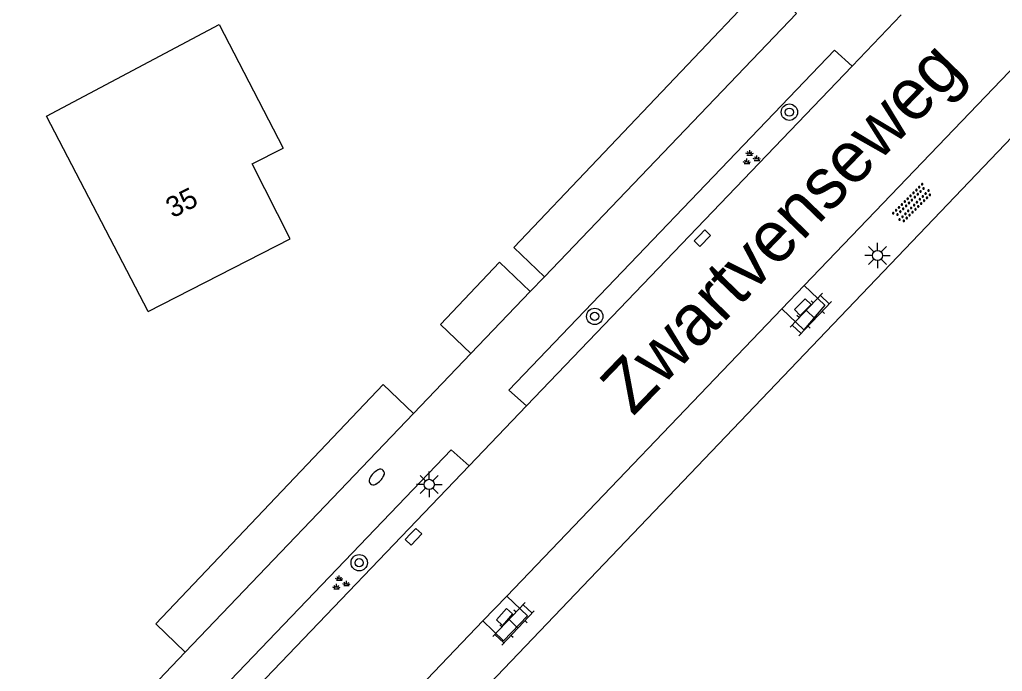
# Model space of a CAD drawing. Extents: x 128999 to 131010, y 395498 to 399007.
# Drawn here: x 130537.44 to 130585.44, y 398150.05 to 398181.87 of the extents above; entities that cross this region are included whole.
import ezdxf

# ---------------------------------------------------------------- set-up
doc = ezdxf.new("R2010")
doc.units = 0
for name, color, linetype in [('gg-anno-huisnummerreeks BGT', 7, 'Continuous'), ('gg-anno-openbare ruimte label', 7, 'Continuous'), ('gg-bbg-gedigitaliseerde bebouwing', 7, 'Continuous'), ('gg-bbg-hoofdgebouw', 7, 'Continuous'), ('gg-knt-onverhard', 7, 'Continuous'), ('gg-knt-verharding', 7, 'Continuous'), ('gt-grn-groengrens', 7, 'Continuous'), ('gt-symb-boom', 7, 'Continuous'), ('gt-symb-brandkraan', 7, 'Continuous'), ('gt-symb-groenvak', 7, 'Continuous'), ('gt-symb-klinker verharding', 7, 'Continuous'), ('gt-symb-kolk', 7, 'Continuous'), ('gt-symb-kolk center center', 7, 'Continuous'), ('gt-symb-lichtmast', 7, 'Continuous'), ('gt-symb-overige verharding', 7, 'Continuous')]:
    doc.layers.add(name, color=color, linetype=linetype)

# ---------------------------------------------------------------- blocks, each defined once
blk = doc.blocks.new('gt0-BOOM')
at = {"layer": 'gt-symb-boom'}
for radius in [0.4, 0.2]:
    blk.add_circle((0, 0), radius, dxfattribs=at)
blk = doc.blocks.new('gt0-KOLKCC')
at = {"layer": 'gt-symb-kolk center center'}
blk.add_lwpolyline([(-0.375, 0.2), (0.375, 0.2), (0.375, -0.2), (-0.375, -0.2)], close=True, dxfattribs=at)
blk = doc.blocks.new('gt0-LMAST')
at = {"layer": 'gt-symb-lichtmast'}
for p, q in [((-0.005, 0.246), (-0.005, 0.621)), ((-0.182, 0.173), (-0.447, 0.438)), ((0.172, 0.173), (0.437, 0.438)), ((-0.255, -0.004), (-0.63, -0.004)), ((-0.182, -0.181), (-0.447, -0.446)), ((-0.005, -0.254), (-0.005, -0.629)), ((0.437, -0.446), (0.172, -0.181)), ((0.245, -0.004), (0.62, -0.004))]:
    blk.add_line(p, q, dxfattribs=at)
blk.add_circle((-0.005, -0.004), 0.25, dxfattribs=at)
blk = doc.blocks.new('gt0-KOLK')
at = {"layer": 'gt-symb-kolk'}
blk.add_lwpolyline([(0, 0), (0.375, 0), (0.375, 0.4), (-0.375, 0.4), (-0.375, 0), (0, 0)], dxfattribs=at)
blk = doc.blocks.new('gt0-OVH')
at = {"layer": 'gt-symb-overige verharding'}
for points in [[(-0.972, 0.298), (-0.967, 0.308), (-0.965, 0.319), (-0.966, 0.33), (-0.971, 0.34), (-0.978, 0.348), (-0.988, 0.353), (-0.999, 0.355), (-1.01, 0.354), (-1.02, 0.349), (-1.028, 0.342), (-1.033, 0.332), (-1.035, 0.321), (-1.034, 0.31), (-1.029, 0.3), (-1.022, 0.292), (-1.012, 0.287), (-1.001, 0.285), (-0.99, 0.286), (-0.98, 0.291)], [(-0.872, 0.106), (-0.867, 0.116), (-0.865, 0.126), (-0.866, 0.137), (-0.871, 0.147), (-0.878, 0.156), (-0.888, 0.161), (-0.899, 0.163), (-0.91, 0.162), (-0.92, 0.157), (-0.928, 0.15), (-0.933, 0.14), (-0.935, 0.129), (-0.934, 0.118), (-0.929, 0.108), (-0.922, 0.1), (-0.912, 0.095), (-0.901, 0.092), (-0.89, 0.094), (-0.88, 0.098)], [(-0.772, 0.298), (-0.767, 0.308), (-0.765, 0.319), (-0.766, 0.33), (-0.771, 0.34), (-0.778, 0.348), (-0.788, 0.353), (-0.799, 0.355), (-0.81, 0.354), (-0.82, 0.349), (-0.828, 0.342), (-0.833, 0.332), (-0.835, 0.321), (-0.834, 0.31), (-0.829, 0.3), (-0.822, 0.292), (-0.812, 0.287), (-0.801, 0.285), (-0.79, 0.286), (-0.78, 0.291)], [(-0.672, 0.106), (-0.667, 0.116), (-0.665, 0.126), (-0.666, 0.137), (-0.671, 0.147), (-0.678, 0.156), (-0.688, 0.161), (-0.699, 0.163), (-0.71, 0.162), (-0.72, 0.157), (-0.728, 0.15), (-0.733, 0.14), (-0.735, 0.129), (-0.734, 0.118), (-0.729, 0.108), (-0.722, 0.1), (-0.712, 0.095), (-0.701, 0.092), (-0.69, 0.094), (-0.68, 0.098)], [(-0.572, 0.298), (-0.567, 0.308), (-0.565, 0.319), (-0.566, 0.33), (-0.571, 0.34), (-0.578, 0.348), (-0.588, 0.353), (-0.599, 0.355), (-0.61, 0.354), (-0.62, 0.349), (-0.628, 0.342), (-0.633, 0.332), (-0.635, 0.321), (-0.634, 0.31), (-0.629, 0.3), (-0.622, 0.292), (-0.612, 0.287), (-0.601, 0.285), (-0.59, 0.286), (-0.58, 0.291)], [(-0.472, 0.106), (-0.467, 0.116), (-0.465, 0.126), (-0.466, 0.137), (-0.471, 0.147), (-0.478, 0.156), (-0.488, 0.161), (-0.499, 0.163), (-0.51, 0.162), (-0.52, 0.157), (-0.528, 0.15), (-0.533, 0.14), (-0.535, 0.129), (-0.534, 0.118), (-0.529, 0.108), (-0.522, 0.1), (-0.512, 0.095), (-0.501, 0.092), (-0.49, 0.094), (-0.48, 0.098)], [(-0.372, 0.298), (-0.367, 0.308), (-0.365, 0.319), (-0.366, 0.33), (-0.371, 0.34), (-0.378, 0.348), (-0.388, 0.353), (-0.399, 0.355), (-0.41, 0.354), (-0.42, 0.349), (-0.428, 0.342), (-0.433, 0.332), (-0.435, 0.321), (-0.434, 0.31), (-0.429, 0.3), (-0.422, 0.292), (-0.412, 0.287), (-0.401, 0.285), (-0.39, 0.286), (-0.38, 0.291)], [(-0.272, 0.106), (-0.267, 0.116), (-0.265, 0.126), (-0.266, 0.137), (-0.271, 0.147), (-0.278, 0.156), (-0.288, 0.161), (-0.299, 0.163), (-0.31, 0.162), (-0.32, 0.157), (-0.328, 0.15), (-0.333, 0.14), (-0.335, 0.129), (-0.334, 0.118), (-0.329, 0.108), (-0.322, 0.1), (-0.312, 0.095), (-0.301, 0.092), (-0.29, 0.094), (-0.28, 0.098)], [(-0.172, 0.298), (-0.167, 0.308), (-0.165, 0.319), (-0.166, 0.33), (-0.171, 0.34), (-0.178, 0.348), (-0.188, 0.353), (-0.199, 0.355), (-0.21, 0.354), (-0.22, 0.349), (-0.228, 0.342), (-0.233, 0.332), (-0.235, 0.321), (-0.234, 0.31), (-0.229, 0.3), (-0.222, 0.292), (-0.212, 0.287), (-0.201, 0.285), (-0.19, 0.286), (-0.18, 0.291)], [(-0.072, 0.106), (-0.067, 0.116), (-0.065, 0.126), (-0.066, 0.137), (-0.071, 0.147), (-0.078, 0.156), (-0.088, 0.161), (-0.099, 0.163), (-0.11, 0.162), (-0.12, 0.157), (-0.128, 0.15), (-0.133, 0.14), (-0.135, 0.129), (-0.134, 0.118), (-0.129, 0.108), (-0.122, 0.1), (-0.112, 0.095), (-0.101, 0.092), (-0.09, 0.094), (-0.08, 0.098)], [(0.028, 0.298), (0.033, 0.308), (0.035, 0.319), (0.034, 0.33), (0.029, 0.34), (0.022, 0.348), (0.012, 0.353), (0.001, 0.355), (-0.01, 0.354), (-0.02, 0.349), (-0.028, 0.342), (-0.033, 0.332), (-0.035, 0.321), (-0.034, 0.31), (-0.029, 0.3), (-0.022, 0.292), (-0.012, 0.287), (-0.001, 0.285), (0.01, 0.286), (0.02, 0.291)], [(0.128, 0.106), (0.133, 0.116), (0.135, 0.126), (0.134, 0.137), (0.129, 0.147), (0.122, 0.156), (0.112, 0.161), (0.101, 0.163), (0.09, 0.162), (0.08, 0.157), (0.072, 0.15), (0.067, 0.14), (0.065, 0.129), (0.066, 0.118), (0.071, 0.108), (0.078, 0.1), (0.088, 0.095), (0.099, 0.092), (0.11, 0.094), (0.12, 0.098)], [(0.228, 0.298), (0.233, 0.308), (0.235, 0.319), (0.234, 0.33), (0.229, 0.34), (0.222, 0.348), (0.212, 0.353), (0.201, 0.355), (0.19, 0.354), (0.18, 0.349), (0.172, 0.342), (0.167, 0.332), (0.165, 0.321), (0.166, 0.31), (0.171, 0.3), (0.178, 0.292), (0.188, 0.287), (0.199, 0.285), (0.21, 0.286), (0.22, 0.291)], [(0.328, 0.106), (0.333, 0.116), (0.335, 0.126), (0.334, 0.137), (0.329, 0.147), (0.322, 0.156), (0.312, 0.161), (0.301, 0.163), (0.29, 0.162), (0.28, 0.157), (0.272, 0.15), (0.267, 0.14), (0.265, 0.129), (0.266, 0.118), (0.271, 0.108), (0.278, 0.1), (0.288, 0.095), (0.299, 0.092), (0.31, 0.094), (0.32, 0.098)], [(0.428, 0.298), (0.433, 0.308), (0.435, 0.319), (0.434, 0.33), (0.429, 0.34), (0.422, 0.348), (0.412, 0.353), (0.401, 0.355), (0.39, 0.354), (0.38, 0.349), (0.372, 0.342), (0.367, 0.332), (0.365, 0.321), (0.366, 0.31), (0.371, 0.3), (0.378, 0.292), (0.388, 0.287), (0.399, 0.285), (0.41, 0.286), (0.42, 0.291)], [(0.528, 0.106), (0.533, 0.116), (0.535, 0.126), (0.534, 0.137), (0.529, 0.147), (0.522, 0.156), (0.512, 0.161), (0.501, 0.163), (0.49, 0.162), (0.48, 0.157), (0.472, 0.15), (0.467, 0.14), (0.465, 0.129), (0.466, 0.118), (0.471, 0.108), (0.478, 0.1), (0.488, 0.095), (0.499, 0.092), (0.51, 0.094), (0.52, 0.098)], [(0.628, 0.298), (0.633, 0.308), (0.635, 0.319), (0.634, 0.33), (0.629, 0.34), (0.622, 0.348), (0.612, 0.353), (0.601, 0.355), (0.59, 0.354), (0.58, 0.349), (0.572, 0.342), (0.567, 0.332), (0.565, 0.321), (0.566, 0.31), (0.571, 0.3), (0.578, 0.292), (0.588, 0.287), (0.599, 0.285), (0.61, 0.286), (0.62, 0.291)], [(0.728, 0.106), (0.733, 0.116), (0.735, 0.126), (0.734, 0.137), (0.729, 0.147), (0.722, 0.156), (0.712, 0.161), (0.701, 0.163), (0.69, 0.162), (0.68, 0.157), (0.672, 0.15), (0.667, 0.14), (0.665, 0.129), (0.666, 0.118), (0.671, 0.108), (0.678, 0.1), (0.688, 0.095), (0.699, 0.092), (0.71, 0.094), (0.72, 0.098)], [(0.828, 0.298), (0.833, 0.308), (0.835, 0.319), (0.834, 0.33), (0.829, 0.34), (0.822, 0.348), (0.812, 0.353), (0.801, 0.355), (0.79, 0.354), (0.78, 0.349), (0.772, 0.342), (0.767, 0.332), (0.765, 0.321), (0.766, 0.31), (0.771, 0.3), (0.778, 0.292), (0.788, 0.287), (0.799, 0.285), (0.81, 0.286), (0.82, 0.291)], [(0.928, 0.106), (0.933, 0.116), (0.935, 0.126), (0.934, 0.137), (0.929, 0.147), (0.922, 0.156), (0.912, 0.161), (0.901, 0.163), (0.89, 0.162), (0.88, 0.157), (0.872, 0.15), (0.867, 0.14), (0.865, 0.129), (0.866, 0.118), (0.871, 0.108), (0.878, 0.1), (0.888, 0.095), (0.899, 0.092), (0.91, 0.094), (0.92, 0.098)], [(1.028, 0.298), (1.033, 0.308), (1.035, 0.319), (1.034, 0.33), (1.029, 0.34), (1.022, 0.348), (1.012, 0.353), (1.001, 0.355), (0.99, 0.354), (0.98, 0.349), (0.972, 0.342), (0.967, 0.332), (0.965, 0.321), (0.966, 0.31), (0.971, 0.3), (0.978, 0.292), (0.988, 0.287), (0.999, 0.285), (1.01, 0.286), (1.02, 0.291)], [(-0.972, -0.142), (-0.967, -0.132), (-0.965, -0.121), (-0.966, -0.11), (-0.971, -0.1), (-0.978, -0.092), (-0.988, -0.087), (-0.999, -0.085), (-1.01, -0.086), (-1.02, -0.091), (-1.028, -0.098), (-1.033, -0.108), (-1.035, -0.119), (-1.034, -0.13), (-1.029, -0.14), (-1.022, -0.148), (-1.012, -0.153), (-1.001, -0.155), (-0.99, -0.154), (-0.98, -0.149)], [(-0.872, -0.334), (-0.867, -0.324), (-0.865, -0.314), (-0.866, -0.303), (-0.871, -0.293), (-0.878, -0.284), (-0.888, -0.279), (-0.899, -0.277), (-0.91, -0.278), (-0.92, -0.283), (-0.928, -0.29), (-0.933, -0.3), (-0.935, -0.311), (-0.934, -0.322), (-0.929, -0.332), (-0.922, -0.34), (-0.912, -0.345), (-0.901, -0.348), (-0.89, -0.346), (-0.88, -0.342)], [(-0.772, -0.142), (-0.767, -0.132), (-0.765, -0.121), (-0.766, -0.11), (-0.771, -0.1), (-0.778, -0.092), (-0.788, -0.087), (-0.799, -0.085), (-0.81, -0.086), (-0.82, -0.091), (-0.828, -0.098), (-0.833, -0.108), (-0.835, -0.119), (-0.834, -0.13), (-0.829, -0.14), (-0.822, -0.148), (-0.812, -0.153), (-0.801, -0.155), (-0.79, -0.154), (-0.78, -0.149)], [(-0.672, -0.334), (-0.667, -0.324), (-0.665, -0.314), (-0.666, -0.303), (-0.671, -0.293), (-0.678, -0.284), (-0.688, -0.279), (-0.699, -0.277), (-0.71, -0.278), (-0.72, -0.283), (-0.728, -0.29), (-0.733, -0.3), (-0.735, -0.311), (-0.734, -0.322), (-0.729, -0.332), (-0.722, -0.34), (-0.712, -0.345), (-0.701, -0.348), (-0.69, -0.346), (-0.68, -0.342)], [(-0.572, -0.142), (-0.567, -0.132), (-0.565, -0.121), (-0.566, -0.11), (-0.571, -0.1), (-0.578, -0.092), (-0.588, -0.087), (-0.599, -0.085), (-0.61, -0.086), (-0.62, -0.091), (-0.628, -0.098), (-0.633, -0.108), (-0.635, -0.119), (-0.634, -0.13), (-0.629, -0.14), (-0.622, -0.148), (-0.612, -0.153), (-0.601, -0.155), (-0.59, -0.154), (-0.58, -0.149)], [(-0.472, -0.334), (-0.467, -0.324), (-0.465, -0.314), (-0.466, -0.303), (-0.471, -0.293), (-0.478, -0.284), (-0.488, -0.279), (-0.499, -0.277), (-0.51, -0.278), (-0.52, -0.283), (-0.528, -0.29), (-0.533, -0.3), (-0.535, -0.311), (-0.534, -0.322), (-0.529, -0.332), (-0.522, -0.34), (-0.512, -0.345), (-0.501, -0.348), (-0.49, -0.346), (-0.48, -0.342)], [(-0.372, -0.142), (-0.367, -0.132), (-0.365, -0.121), (-0.366, -0.11), (-0.371, -0.1), (-0.378, -0.092), (-0.388, -0.087), (-0.399, -0.085), (-0.41, -0.086), (-0.42, -0.091), (-0.428, -0.098), (-0.433, -0.108), (-0.435, -0.119), (-0.434, -0.13), (-0.429, -0.14), (-0.422, -0.148), (-0.412, -0.153), (-0.401, -0.155), (-0.39, -0.154), (-0.38, -0.149)], [(-0.272, -0.334), (-0.267, -0.324), (-0.265, -0.314), (-0.266, -0.303), (-0.271, -0.293), (-0.278, -0.284), (-0.288, -0.279), (-0.299, -0.277), (-0.31, -0.278), (-0.32, -0.283), (-0.328, -0.29), (-0.333, -0.3), (-0.335, -0.311), (-0.334, -0.322), (-0.329, -0.332), (-0.322, -0.34), (-0.312, -0.345), (-0.301, -0.348), (-0.29, -0.346), (-0.28, -0.342)], [(-0.172, -0.142), (-0.167, -0.132), (-0.165, -0.121), (-0.166, -0.11), (-0.171, -0.1), (-0.178, -0.092), (-0.188, -0.087), (-0.199, -0.085), (-0.21, -0.086), (-0.22, -0.091), (-0.228, -0.098), (-0.233, -0.108), (-0.235, -0.119), (-0.234, -0.13), (-0.229, -0.14), (-0.222, -0.148), (-0.212, -0.153), (-0.201, -0.155), (-0.19, -0.154), (-0.18, -0.149)], [(-0.072, -0.334), (-0.067, -0.324), (-0.065, -0.314), (-0.066, -0.303), (-0.071, -0.293), (-0.078, -0.284), (-0.088, -0.279), (-0.099, -0.277), (-0.11, -0.278), (-0.12, -0.283), (-0.128, -0.29), (-0.133, -0.3), (-0.135, -0.311), (-0.134, -0.322), (-0.129, -0.332), (-0.122, -0.34), (-0.112, -0.345), (-0.101, -0.348), (-0.09, -0.346), (-0.08, -0.342)], [(0.028, -0.142), (0.033, -0.132), (0.035, -0.121), (0.034, -0.11), (0.029, -0.1), (0.022, -0.092), (0.012, -0.087), (0.001, -0.085), (-0.01, -0.086), (-0.02, -0.091), (-0.028, -0.098), (-0.033, -0.108), (-0.035, -0.119), (-0.034, -0.13), (-0.029, -0.14), (-0.022, -0.148), (-0.012, -0.153), (-0.001, -0.155), (0.01, -0.154), (0.02, -0.149)], [(0.128, -0.334), (0.133, -0.324), (0.135, -0.314), (0.134, -0.303), (0.129, -0.293), (0.122, -0.284), (0.112, -0.279), (0.101, -0.277), (0.09, -0.278), (0.08, -0.283), (0.072, -0.29), (0.067, -0.3), (0.065, -0.311), (0.066, -0.322), (0.071, -0.332), (0.078, -0.34), (0.088, -0.345), (0.099, -0.348), (0.11, -0.346), (0.12, -0.342)], [(0.228, -0.142), (0.233, -0.132), (0.235, -0.121), (0.234, -0.11), (0.229, -0.1), (0.222, -0.092), (0.212, -0.087), (0.201, -0.085), (0.19, -0.086), (0.18, -0.091), (0.172, -0.098), (0.167, -0.108), (0.165, -0.119), (0.166, -0.13), (0.171, -0.14), (0.178, -0.148), (0.188, -0.153), (0.199, -0.155), (0.21, -0.154), (0.22, -0.149)], [(0.328, -0.334), (0.333, -0.324), (0.335, -0.314), (0.334, -0.303), (0.329, -0.293), (0.322, -0.284), (0.312, -0.279), (0.301, -0.277), (0.29, -0.278), (0.28, -0.283), (0.272, -0.29), (0.267, -0.3), (0.265, -0.311), (0.266, -0.322), (0.271, -0.332), (0.278, -0.34), (0.288, -0.345), (0.299, -0.348), (0.31, -0.346), (0.32, -0.342)], [(0.428, -0.142), (0.433, -0.132), (0.435, -0.121), (0.434, -0.11), (0.429, -0.1), (0.422, -0.092), (0.412, -0.087), (0.401, -0.085), (0.39, -0.086), (0.38, -0.091), (0.372, -0.098), (0.367, -0.108), (0.365, -0.119), (0.366, -0.13), (0.371, -0.14), (0.378, -0.148), (0.388, -0.153), (0.399, -0.155), (0.41, -0.154), (0.42, -0.149)], [(0.528, -0.334), (0.533, -0.324), (0.535, -0.314), (0.534, -0.303), (0.529, -0.293), (0.522, -0.284), (0.512, -0.279), (0.501, -0.277), (0.49, -0.278), (0.48, -0.283), (0.472, -0.29), (0.467, -0.3), (0.465, -0.311), (0.466, -0.322), (0.471, -0.332), (0.478, -0.34), (0.488, -0.345), (0.499, -0.348), (0.51, -0.346), (0.52, -0.342)], [(0.628, -0.142), (0.633, -0.132), (0.635, -0.121), (0.634, -0.11), (0.629, -0.1), (0.622, -0.092), (0.612, -0.087), (0.601, -0.085), (0.59, -0.086), (0.58, -0.091), (0.572, -0.098), (0.567, -0.108), (0.565, -0.119), (0.566, -0.13), (0.571, -0.14), (0.578, -0.148), (0.588, -0.153), (0.599, -0.155), (0.61, -0.154), (0.62, -0.149)], [(0.728, -0.334), (0.733, -0.324), (0.735, -0.314), (0.734, -0.303), (0.729, -0.293), (0.722, -0.284), (0.712, -0.279), (0.701, -0.277), (0.69, -0.278), (0.68, -0.283), (0.672, -0.29), (0.667, -0.3), (0.665, -0.311), (0.666, -0.322), (0.671, -0.332), (0.678, -0.34), (0.688, -0.345), (0.699, -0.348), (0.71, -0.346), (0.72, -0.342)], [(0.828, -0.142), (0.833, -0.132), (0.835, -0.121), (0.834, -0.11), (0.829, -0.1), (0.822, -0.092), (0.812, -0.087), (0.801, -0.085), (0.79, -0.086), (0.78, -0.091), (0.772, -0.098), (0.767, -0.108), (0.765, -0.119), (0.766, -0.13), (0.771, -0.14), (0.778, -0.148), (0.788, -0.153), (0.799, -0.155), (0.81, -0.154), (0.82, -0.149)], [(0.928, -0.334), (0.933, -0.324), (0.935, -0.314), (0.934, -0.303), (0.929, -0.293), (0.922, -0.284), (0.912, -0.279), (0.901, -0.277), (0.89, -0.278), (0.88, -0.283), (0.872, -0.29), (0.867, -0.3), (0.865, -0.311), (0.866, -0.322), (0.871, -0.332), (0.878, -0.34), (0.888, -0.345), (0.899, -0.348), (0.91, -0.346), (0.92, -0.342)], [(1.028, -0.142), (1.033, -0.132), (1.035, -0.121), (1.034, -0.11), (1.029, -0.1), (1.022, -0.092), (1.012, -0.087), (1.001, -0.085), (0.99, -0.086), (0.98, -0.091), (0.972, -0.098), (0.967, -0.108), (0.965, -0.119), (0.966, -0.13), (0.971, -0.14), (0.978, -0.148), (0.988, -0.153), (0.999, -0.155), (1.01, -0.154), (1.02, -0.149)]]:
    blk.add_lwpolyline(points, close=True, dxfattribs=at)
blk = doc.blocks.new('gt0-GRVAK')
at = {"layer": 'gt-symb-groenvak'}
for p, q in [((-0.11, 0.189), (-0.228, 0.24)), ((-0.182, 0.153), (0.088, 0.153)), ((-0.091, 0.211), (-0.156, 0.322)), ((-0.047, 0.214), (-0.047, 0.393)), ((-0.004, 0.211), (0.061, 0.322)), ((0.015, 0.189), (0.133, 0.24)), ((0.262, -0.052), (0.197, 0.059)), ((0.305, -0.049), (0.305, 0.13)), ((0.349, -0.052), (0.414, 0.059)), ((-0.245, -0.228), (-0.363, -0.177)), ((-0.318, -0.264), (-0.047, -0.264)), ((-0.226, -0.206), (-0.291, -0.095)), ((-0.183, -0.203), (-0.183, -0.024)), ((-0.139, -0.206), (-0.074, -0.095)), ((-0.12, -0.228), (-0.002, -0.177)), ((0.243, -0.074), (0.125, -0.023)), ((0.17, -0.11), (0.441, -0.11)), ((0.368, -0.074), (0.486, -0.023))]:
    blk.add_line(p, q, dxfattribs=at)
blk = doc.blocks.new('gt0-KL1')
at = {"layer": 'gt-symb-klinker verharding'}
for p, q in [((-1.15, 0.3), (1.15, 0.3)), ((-1, -0.3), (-1, 0.3)), ((-0.5, 0.3), (-0.5, 0.45)), ((0, -0.3), (0, 0.3)), ((0.5, 0.3), (0.5, 0.45)), ((1, -0.3), (1, 0.3)), ((-1.15, -0.3), (1.15, -0.3)), ((-0.5, -0.45), (-0.5, -0.3)), ((0.5, -0.45), (0.5, -0.3))]:
    blk.add_line(p, q, dxfattribs=at)
blk = doc.blocks.new('gt0-BR')
at = {"layer": 'gt-symb-brandkraan'}
for centre, radius, start, end in [((-0.244, 0), 0.206, 107.5669, 252.4331), ((0.599, -2.664), 3, 106.892, 107.5669), ((0, -0.691), 0.938, 73.108, 106.892), ((-0.599, -2.664), 3, 72.4331, 73.108), ((0.244, 0), 0.206, 287.567, 72.4331), ((0.599, 2.664), 3, 252.4331, 253.108), ((0, 0.691), 0.938, 253.108, 286.8921), ((-0.599, 2.664), 3, 286.8921, 287.567)]:
    blk.add_arc(centre, radius, start, end, dxfattribs=at)

msp = doc.modelspace()

# ---------------------------------------------------------------- linework, layer by layer
at = {"layer": 'gg-bbg-gedigitaliseerde bebouwing'}
msp.add_lwpolyline([(130543.71, 398167.62), (130538.743, 398177.158), (130547.185, 398181.641), (130550.31, 398175.6)], dxfattribs=at)
at = {"layer": 'gg-bbg-hoofdgebouw'}
msp.add_lwpolyline([(130543.71, 398167.62), (130550.65, 398171.17), (130548.8, 398174.84), (130550.31, 398175.6)], dxfattribs=at)
at = {"layer": 'gg-knt-onverhard'}
msp.add_lwpolyline([(130604.1, 398195.888), (130604.457, 398195.547), (130548.867, 398137.379)], dxfattribs=at)
at = {"layer": 'gg-knt-verharding'}
for p, q in [((130591.605, 398185.413), (130575.769, 398168.895)), ((130575.39, 398182.176), (130563.072, 398169.315)), ((130580.496, 398182.106), (130578.105, 398179.611)), ((130578.105, 398179.611), (130562.192, 398163.01)), ((130563.072, 398169.315), (130562.381, 398168.594)), ((130562.381, 398168.594), (130559.482, 398165.567)), ((130575.769, 398168.895), (130574.676, 398167.755)), ((130574.676, 398167.755), (130561.23, 398153.731)), ((130559.482, 398165.567), (130556.677, 398162.638)), ((130562.192, 398163.01), (130559.395, 398160.092)), ((130556.677, 398162.638), (130545.526, 398150.997)), ((130559.395, 398160.092), (130548.218, 398148.431)), ((130561.23, 398153.731), (130560.065, 398152.515)), ((130560.065, 398152.515), (130547.14, 398139.035)), ((130545.526, 398150.997), (130520.845, 398125.23))]:
    msp.add_line(p, q, dxfattribs=at)
for points in [[(130562.192, 398163.01), (130561.337, 398163.789), (130577.251, 398180.391), (130578.105, 398179.611)], [(130575.769, 398168.895), (130576.776, 398167.93), (130575.738, 398166.737), (130574.676, 398167.755)], [(130559.395, 398160.092), (130558.517, 398160.874), (130547.365, 398149.235), (130548.218, 398148.431)], [(130561.23, 398153.731), (130562.241, 398152.762), (130561.076, 398151.546), (130560.065, 398152.515)]]:
    msp.add_lwpolyline(points, dxfattribs=at)
at = {"layer": 'gt-grn-groengrens'}
for points in [[(130575.39, 398182.176), (130573.847, 398183.653), (130561.573, 398170.751), (130563.072, 398169.315)], [(130562.381, 398168.594), (130560.884, 398170.027), (130557.996, 398166.992), (130559.482, 398165.567)], [(130556.677, 398162.638), (130555.199, 398164.052), (130544.09, 398152.373), (130545.526, 398150.997)]]:
    msp.add_lwpolyline(points, dxfattribs=at)

# ---------------------------------------------------------------- block references
at = {"layer": 'gt-symb-boom'}
for p in [(130575.04, 398177.357), (130565.529, 398167.386), (130554.025, 398155.356)]:
    msp.add_blockref('gt0-BOOM', p, dxfattribs=at)
at = {"layer": 'gt-symb-brandkraan', "rotation": 46.215428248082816}
msp.add_blockref('gt0-BR', (130554.883, 398159.54), dxfattribs=at)
at = {"layer": 'gt-symb-groenvak'}
for p in [(130573.147, 398175.112), (130553.099, 398154.348)]:
    msp.add_blockref('gt0-GRVAK', p, dxfattribs=at)
at = {"layer": 'gt-symb-klinker verharding', "rotation": 46.418925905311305}
for p in [(130576.081, 398167.479), (130561.561, 398152.375)]:
    msp.add_blockref('gt0-KL1', p, dxfattribs=at)
at = {"layer": 'gt-symb-kolk'}
for p, rotation in [((130570.645, 398171.341), -134.18964697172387), ((130556.534, 398156.762), -133.21767957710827)]:
    msp.add_blockref('gt0-KOLK', p, dxfattribs=dict(at, rotation=rotation))
at = {"layer": 'gt-symb-kolk center center'}
for p, rotation in [((130575.692, 398167.842), 45.44539991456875), ((130561.122, 398152.714), 48.770950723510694)]:
    msp.add_blockref('gt0-KOLKCC', p, dxfattribs=dict(at, rotation=rotation))
at = {"layer": 'gt-symb-lichtmast'}
for p in [(130579.348, 398170.362), (130557.453, 398159.184)]:
    msp.add_blockref('gt0-LMAST', p, dxfattribs=at)
at = {"layer": 'gt-symb-overige verharding', "rotation": 45.0000000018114}
msp.add_blockref('gt0-OVH', (130581.045, 398172.904), dxfattribs=at)

# ---------------------------------------------------------------- texts
at = {"layer": 'gg-anno-huisnummerreeks BGT'}
msp.add_text('35', height=1, rotation=27.1, dxfattribs=at).set_placement((130544.911, 398172.166))
at = {"layer": 'gg-anno-openbare ruimte label'}
msp.add_text('Zwartvenseweg', height=2.5, rotation=46, dxfattribs=at).set_placement((130567.406, 398162.479))

doc.saveas('drawing.dxf')
